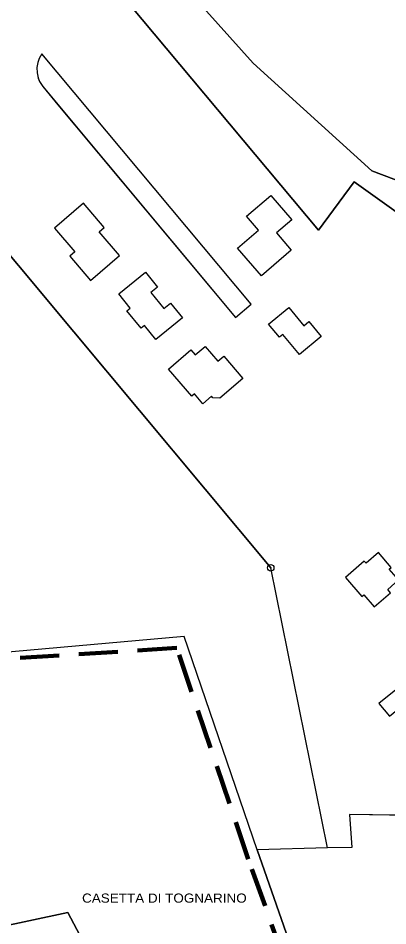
# Model space of a CAD drawing. Extents: x 654952 to 658955, y 890426 to 894481.
# Drawn here: x 657292 to 657405.1, y 891411.2 to 891688.7 of the extents above; entities that cross this region are included whole.
import ezdxf

# ---------------------------------------------------------------- set-up
doc = ezdxf.new("R2010")
doc.units = 0
doc.header["$LTSCALE"] = 4
doc.header["$PDMODE"] = 32
doc.header["$PDSIZE"] = 2
doc.linetypes.add('MEDIUM_DASHED', pattern=[4.5, 3, -1.5])
for name, color, linetype, lineweight in [('18', 7, 'Continuous', 25), ('32', 7, 'Continuous', 25), ('33', 7, 'Continuous', 25), ('35', 7, 'Continuous', 25), ('36', 7, 'Continuous', 25), ('6', 7, 'Continuous', 25), ('7', 7, 'MEDIUM_DASHED', 100), ('9', 7, 'Continuous', 25)]:
    doc.layers.add(name, color=color, linetype=linetype, lineweight=lineweight)
doc.layers.add('58', color=7, linetype='Continuous')

msp = doc.modelspace()

# ---------------------------------------------------------------- linework, layer by layer
at = {"layer": '18'}
for points in [[(657299.34, 891677.83), (657298.53, 891676.41), (657298.06, 891675.11), (657297.8, 891673.63), (657297.83, 891672.02), (657298.19, 891670.38), (657298.61, 891669.33)], [(657299.34, 891677.83), (657298.53, 891676.41), (657298.06, 891675.11), (657297.8, 891673.63), (657297.83, 891672.02), (657298.17, 891670.43), (657298.61, 891669.33), (657299.58, 891667.77)], [(657298.61, 891669.33), (657299.58, 891667.77), (657304.24, 891662.18), (657309.42, 891655.98), (657338.35, 891621.3), (657344.04, 891614.5), (657358.53, 891597.17), (657363.3, 891601.24), (657299.34, 891677.83)], [(657299.58, 891667.77), (657358.53, 891597.17), (657363.3, 891601.24), (657299.34, 891677.83)]]:
    msp.add_lwpolyline(points, dxfattribs=at)
msp.add_lwpolyline([(657410.14, 891485.45), (657402.37, 891479.15), (657405.6, 891475.33), (657413.37, 891481.63)], close=True, dxfattribs=at)
at = {"layer": '32'}
for points in [[(657393.37, 891445.28), (657394.07, 891435.22), (657386.64, 891435.1), (657365.15, 891434.49), (657379.19, 891394.2)], [(657379.19, 891394.2), (657465.47, 891415.8), (657462.51, 891425.34), (657461.51, 891428.49), (657460.88, 891431.76), (657460.58, 891437), (657460.39, 891441.67), (657460.21, 891442.85), (657460.49, 891444.17), (657393.37, 891445.28)]]:
    msp.add_lwpolyline(points, dxfattribs=at)
at = {"layer": '33'}
for points in [[(657328.24, 891714.82), (657363.97, 891674.93), (657400.23, 891642.01), (657429.62, 891630.91)], [(657241.81, 891673.31), (657284.74, 891693.22), (657314.28, 891707.1), (657383.9, 891623.88), (657394.8, 891638.71)], [(657418.41, 891621.84), (657394.81, 891638.71), (657383.9, 891623.88), (657314.28, 891707.1)], [(657386.64, 891435.1), (657386.64, 891435.1), (657365.15, 891434.49), (657342.8, 891499.73), (657267.06, 891492.99), (657265.98, 891497.17), (657247.07, 891495.86), (657154.56, 891651.34), (657241.81, 891673.31), (657309.08, 891592.79), (657369.3, 891520.67)], [(657435.67, 891444.62), (657393.37, 891445.28), (657394.07, 891435.22), (657386.64, 891435.1), (657369.3, 891520.67), (657309.08, 891592.79), (657241.81, 891673.31)], [(657394.8, 891638.71), (657418.41, 891621.84), (657455.2, 891590.93), (657447.48, 891584.85)]]:
    msp.add_lwpolyline(points, dxfattribs=at)
msp.add_point((657369.3, 891520.67), dxfattribs=at)
at = {"layer": '35'}
for points in [[(657362.68, 891377.47), (657384.53, 891380.53), (657379.19, 891394.2), (657365.15, 891434.49), (657342.8, 891499.73), (657267.06, 891492.99), (657265.99, 891497.17), (657247.07, 891495.86), (657246.29, 891488.05)], [(657233.94, 891439.45), (657248.86, 891413.54), (657252.42, 891408.04), (657262.32, 891405.69), (657307.22, 891415.29), (657318.15, 891394.76), (657323.78, 891383.03), (657335.85, 891383.03), (657346.14, 891382.43), (657357.03, 891381.39), (657362.68, 891377.47)]]:
    msp.add_lwpolyline(points, dxfattribs=at)
at = {"layer": '36'}
msp.add_lwpolyline([(657362.68, 891377.47), (657357.03, 891381.39), (657346.14, 891382.43), (657335.85, 891383.03), (657323.78, 891383.03), (657318.15, 891394.76), (657307.22, 891415.29), (657262.32, 891405.69), (657252.42, 891408.04), (657248.86, 891413.54), (657233.94, 891439.45)], dxfattribs=at)
at = {"layer": '6'}
for points in [[(657369.37, 891634.53), (657375.75, 891627.09), (657371.04, 891623.05), (657375.59, 891617.74), (657366.48, 891609.93), (657359.19, 891618.44), (657365.57, 891623.9), (657361.93, 891628.15)], [(657384.75, 891591.34), (657378.12, 891585.86), (657373.03, 891592.03), (657371.95, 891591.14), (657368.63, 891595.15), (657374.8, 891600.24), (657379.39, 891594.69), (657380.93, 891595.97)], [(657338.06, 891581.43), (657344.89, 891587.29), (657346.19, 891585.77), (657349.23, 891588.37), (657353.13, 891583.81), (657354.96, 891585.37), (657360.81, 891578.54), (657353.75, 891572.49), (657351.63, 891572.65), (657351.24, 891573.11), (657348.59, 891570.83), (657345.98, 891573.87), (657345.15, 891573.15)]]:
    msp.add_lwpolyline(points, close=True, dxfattribs=at)
for points in [[(657323.1, 891616.13), (657316.86, 891623.42), (657318.38, 891624.72), (657312, 891632.16), (657303.12, 891624.55)], [(657303.12, 891624.55), (657309.36, 891617.26), (657307.84, 891615.96), (657314.22, 891608.52), (657323.1, 891616.13)], [(657330.7, 891594.75), (657329.69, 891593.93), (657325.33, 891599.28), (657326.34, 891600.1), (657322.83, 891604.4), (657330.97, 891611.04), (657334.66, 891606.5), (657332.65, 891604.86), (657336.63, 891599.98), (657338.64, 891601.62), (657342.34, 891597.09)], [(657342.34, 891597.09), (657334.2, 891590.45), (657330.7, 891594.75)], [(657402.24, 891525.33), (657398.45, 891522.05), (657397.93, 891522.66), (657392.19, 891517.68)], [(657405.96, 891513.08), (657405.09, 891514.08), (657408.42, 891516.96), (657405.56, 891520.27), (657406.16, 891520.79), (657402.24, 891525.33)], [(657392.19, 891517.68), (657397.16, 891511.94), (657397.76, 891512.46), (657400.97, 891508.76), (657405.96, 891513.08)]]:
    msp.add_lwpolyline(points, dxfattribs=at)
at = {"layer": '7'}
msp.add_lwpolyline([(657758.18, 891086.01), (657767.85, 891164.67), (657775.55, 891223.85), (657822.54, 891222.57), (657837.5, 891231.12), (657880.22, 891296.95), (657771.27, 891351.67), (657796.48, 891282.84), (657785.37, 891273.87), (657645.7, 891279.64), (657577.41, 891223.2), (657525.69, 891246.07), (657466.47, 891318.42), (657388.34, 891335.24), (657356.54, 891378.41), (657379.71, 891383.41), (657362.45, 891431.59), (657340.55, 891496.17), (657245.72, 891490.19), (657147.58, 891653.01), (657241.87, 891677.78), (657326.96, 891719.28)], dxfattribs=at)
at = {"layer": '9'}
for points in [[(657363.97, 891674.93), (657328.24, 891714.82)], [(657429.62, 891630.91), (657400.23, 891642.01), (657363.97, 891674.93)]]:
    msp.add_lwpolyline(points, dxfattribs=at)

# ---------------------------------------------------------------- texts
at = {"layer": '58', "width": 1.1}
msp.add_text('CASETTA DI TOGNARINO', height=2.801, dxfattribs=at).set_placement((657311.6, 891418.31))

doc.saveas('drawing.dxf')
